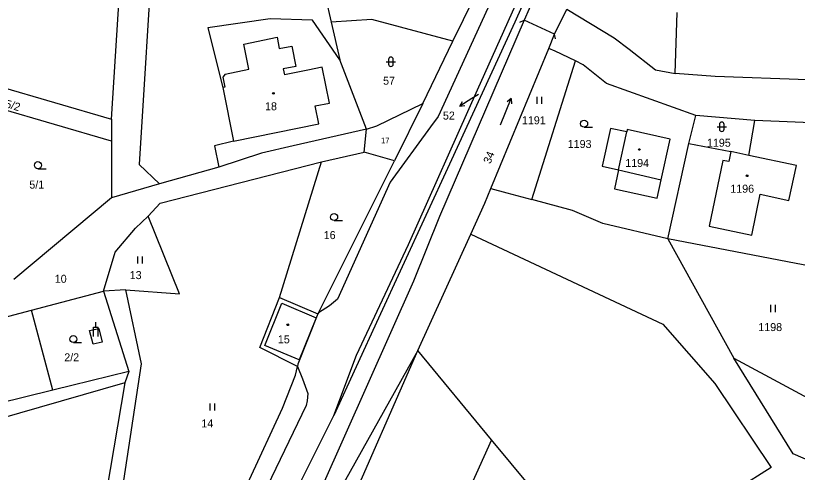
# Model space of a CAD drawing. Extents: x -520431 to -517205, y -1075927 to -1074013.
# Drawn here: x -517864.6 to -517698.5, y -1074492.4 to -1074395.3 of the extents above; entities that cross this region are included whole.
import ezdxf

# ---------------------------------------------------------------- set-up
doc = ezdxf.new("R2010")
doc.units = 0
for name, color, linetype in [('Hranice parcel', 7, 'Continuous'), ('Parcelní čísla', 7, 'Continuous'), ('Pop  PČ popisy', 7, 'Continuous'), ('Vnitřní kresba', 7, 'Continuous'), ('Značky budov', 7, 'Continuous'), ('Značky kultur', 7, 'Continuous')]:
    doc.layers.add(name, color=color, linetype=linetype)

msp = doc.modelspace()

# ---------------------------------------------------------------- linework, layer by layer
at = {"layer": 'Hranice parcel'}
for p, q in [((-517803.69, -1074369.89), (-517797.55, -1074396.73)), ((-517771.7, -1074400.76), (-517764.51, -1074385.89)), ((-517754.34, -1074391.24), (-517756.55, -1074396.3)), ((-517750.1, -1074399.31), (-517747.5, -1074393.96)), ((-517724.52, -1074407.66), (-517724.04, -1074394.67)), ((-517797.55, -1074396.73), (-517795.72, -1074404.75)), ((-517751.33, -1074402.29), (-517750.1, -1074399.31)), ((-517778.11, -1074414.01), (-517771.7, -1074400.76)), ((-517763.63, -1074432.09), (-517751.33, -1074402.29)), ((-517889.95, -1074403.92), (-517844.24, -1074417.35)), ((-517790.09, -1074419.45), (-517795.72, -1074404.75)), ((-517754.92, -1074434.42), (-517745.7, -1074404.97)), ((-517844.23, -1074422.04), (-517890.95, -1074408.31)), ((-517778.11, -1074414.01), (-517784.14, -1074426.22)), ((-517721.59, -1074422.48), (-517720.11, -1074416.56)), ((-517707.6, -1074417.64), (-517720.11, -1074416.56)), ((-517844.24, -1074417.35), (-517844.23, -1074422.04)), ((-517708.83, -1074425.03), (-517707.6, -1074417.64)), ((-517790.55, -1074424.32), (-517790.09, -1074419.45)), ((-517844.23, -1074422.04), (-517844.21, -1074434.05)), ((-517726.06, -1074442.74), (-517721.59, -1074422.48)), ((-517721.59, -1074422.48), (-517712.64, -1074424.22)), ((-517799.64, -1074426.42), (-517790.55, -1074424.32)), ((-517784.14, -1074426.22), (-517790.55, -1074424.32)), ((-517708.83, -1074425.03), (-517712.64, -1074424.22)), ((-517833.92, -1074435.21), (-517799.64, -1074426.42)), ((-517808.55, -1074455.26), (-517799.64, -1074426.42)), ((-517800.23, -1074458.47), (-517784.14, -1074426.22)), ((-517821.42, -1074427.54), (-517834.02, -1074431.1)), ((-517834.02, -1074431.1), (-517844.21, -1074434.05)), ((-517844.21, -1074434.05), (-517864.96, -1074451.42)), ((-517836.44, -1074437.97), (-517833.92, -1074435.21)), ((-517779.16, -1074466.54), (-517767.9, -1074441.76)), ((-517726.06, -1074442.74), (-517712.07, -1074468.12)), ((-517841.16, -1074453.61), (-517845.93, -1074453.88)), ((-517861.21, -1074457.92), (-517845.93, -1074453.88)), ((-517845.93, -1074453.88), (-517840.55, -1074470.97)), ((-517808.55, -1074455.26), (-517800.4, -1074458.73)), ((-517899.43, -1074468.03), (-517861.21, -1074457.92)), ((-517856.71, -1074474.95), (-517861.21, -1074457.92)), ((-517800.23, -1074458.47), (-517800.4, -1074458.73)), ((-517763.49, -1074485.49), (-517779.16, -1074466.54)), ((-517840.55, -1074470.97), (-517856.71, -1074474.95)), ((-517840.55, -1074470.97), (-517841.4, -1074473.36)), ((-517841.4, -1074473.36), (-517896.89, -1074489.41)), ((-517856.71, -1074474.95), (-517897.17, -1074484.93)), ((-517817.95, -1074522.31), (-517797, -1074480.31)), ((-517763.49, -1074485.49), (-517783.95, -1074530.89)), ((-517755.18, -1074495.54), (-517763.49, -1074485.49))]:
    msp.add_line(p, q, dxfattribs=at)
for points in [[(-517820.06, -1074171.72), (-517800.32, -1074191.6), (-517789.87, -1074204.56), (-517781.34, -1074217.44), (-517773.77, -1074230.72), (-517753.56, -1074267.44), (-517749.29, -1074277.23), (-517746.44, -1074285.18), (-517743.49, -1074296.75), (-517742.65, -1074300.27), (-517742.16, -1074305.98), (-517741.21, -1074322.31), (-517742.28, -1074333.16), (-517743.73, -1074342.13), (-517748.1, -1074357.59), (-517751.73, -1074366.98), (-517761.16, -1074386.87), (-517774.86, -1074416.8), (-517776.48, -1074418.95), (-517785.05, -1074430.71), (-517796.25, -1074455.61), (-517797.89, -1074456.99), (-517800.23, -1074458.47)], [(-517844.24, -1074417.35), (-517840.9, -1074364.81), (-517840.2, -1074358.32), (-517839.65, -1074353.23), (-517843.29, -1074313.21)], [(-517797, -1074480.31), (-517792.22, -1074467.5), (-517781.13, -1074443.97), (-517766.5, -1074411.1), (-517758.4, -1074393.11), (-517756.49, -1074389.67), (-517741.52, -1074356.11), (-517740.35, -1074352.94)], [(-517742.11, -1074358.98), (-517745.73, -1074368.36), (-517754.66, -1074387.91), (-517758.55, -1074396.71), (-517772.43, -1074426.91), (-517787.49, -1074459.65), (-517797, -1074480.31)], [(-517835.28, -1074378), (-517838.37, -1074426.95), (-517834.02, -1074431.1)], [(-517747.5, -1074393.96), (-517737.42, -1074400.08), (-517734.28, -1074402.47), (-517728.66, -1074406.84), (-517724.52, -1074407.66)], [(-517756.55, -1074396.3), (-517774.54, -1074438.04), (-517780.08, -1074451.76), (-517799.59, -1074495.72), (-517815.46, -1074524.18), (-517834.85, -1074550.05), (-517846.38, -1074565.25), (-517853.07, -1074576.92), (-517858.33, -1074592.23)], [(-517795.72, -1074404.75), (-517801.51, -1074396.31), (-517810.54, -1074396), (-517823.75, -1074397.91), (-517820.6, -1074410.63)], [(-517771.7, -1074400.76), (-517788.92, -1074396.15), (-517797.55, -1074396.73)], [(-517745.7, -1074404.97), (-517750, -1074402.92), (-517751.33, -1074402.29)], [(-517720.11, -1074416.56), (-517739.08, -1074409.73), (-517744.05, -1074405.76), (-517745.7, -1074404.97)], [(-517696.39, -1074408.99), (-517716, -1074408.28), (-517724.52, -1074407.66)], [(-517820.6, -1074410.63), (-517818.29, -1074422.04), (-517822.32, -1074423.04), (-517821.42, -1074427.54)], [(-517790.09, -1074419.45), (-517787.89, -1074418.76), (-517778.11, -1074414.01)], [(-517686.42, -1074418.62), (-517689.93, -1074449.74), (-517726.06, -1074442.74)], [(-517686.42, -1074418.62), (-517690.46, -1074418.35), (-517707.6, -1074417.64)], [(-517790.09, -1074419.45), (-517805.64, -1074423), (-517812.36, -1074424.56), (-517821.42, -1074427.54)], [(-517734.76, -1074420.01), (-517738.22, -1074419.31), (-517739.99, -1074427.33), (-517736.53, -1074428.12), (-517737.41, -1074432.16), (-517728.34, -1074434.14), (-517727.47, -1074430.21), (-517725.56, -1074421.61), (-517734.66, -1074419.53), (-517734.76, -1074420.01)], [(-517712.64, -1074424.22), (-517713.11, -1074426.37), (-517714.36, -1074426.11), (-517717.28, -1074440.05), (-517708.23, -1074441.97), (-517706.47, -1074433.31), (-517700.35, -1074434.65), (-517698.75, -1074427.17), (-517708.83, -1074425.03)], [(-517767.9, -1074441.76), (-517764.9, -1074435.16), (-517763.63, -1074432.09)], [(-517763.63, -1074432.09), (-517760.26, -1074432.99), (-517754.92, -1074434.42)], [(-517726.06, -1074442.74), (-517739.84, -1074439.54), (-517746.32, -1074436.72), (-517754.92, -1074434.42)], [(-517845.93, -1074453.88), (-517843.46, -1074445.6), (-517839.14, -1074440.48), (-517836.44, -1074437.97)], [(-517841.16, -1074453.61), (-517829.8, -1074454.45), (-517836.44, -1074437.97)], [(-517767.9, -1074441.76), (-517727.11, -1074460.94), (-517716.1, -1074473.52), (-517704.12, -1074491.36), (-517711.23, -1074495.91), (-517681.81, -1074508.89), (-517663.73, -1074515.66), (-517645.97, -1074520.79), (-517644.4, -1074524.77), (-517643.73, -1074543.1)], [(-517850.83, -1074548.74), (-517846.09, -1074523.6), (-517837.85, -1074469.32), (-517841.16, -1074453.61)], [(-517804.75, -1074469.93), (-517812.75, -1074465.88), (-517808.55, -1074455.26)], [(-517800.4, -1074458.73), (-517804.67, -1074469.42), (-517804.75, -1074469.93)], [(-517779.16, -1074466.54), (-517804.25, -1074511.32), (-517811.94, -1074526.9), (-517815.48, -1074531.89), (-517836.98, -1074559.66)], [(-517804.45, -1074519.47), (-517794.69, -1074501.94), (-517779.16, -1074466.54)], [(-517712.07, -1074468.12), (-517688.76, -1074480.7), (-517659.81, -1074488.39), (-517658.8, -1074480.95)], [(-517632.78, -1074506.5), (-517646.61, -1074500.39), (-517651.65, -1074499.91), (-517652.5, -1074505.18), (-517653.05, -1074508.61), (-517699.45, -1074488.45), (-517712.07, -1074468.12)], [(-517804.75, -1074469.93), (-517803.69, -1074472.53), (-517802.55, -1074475.63), (-517802.66, -1074477.22), (-517802.88, -1074478.21), (-517818.5, -1074510.75), (-517823.02, -1074518.54), (-517829.54, -1074528.3), (-517844.96, -1074548.2), (-517854.94, -1074561.68), (-517862.64, -1074575.46), (-517868.09, -1074590.49), (-517871.22, -1074605.22)], [(-517850.83, -1074548.74), (-517829.82, -1074523.39), (-517822.66, -1074510.67), (-517814.93, -1074493.91), (-517807.89, -1074478.79), (-517805.17, -1074471.77), (-517804.75, -1074469.93)], [(-517841.4, -1074473.36), (-517853.85, -1074547.07), (-517867.75, -1074575)]]:
    msp.add_lwpolyline(points, dxfattribs=at)
at = {"layer": 'Pop  PČ popisy'}
for p, q in [((-517766.29, -1074412.1), (-517767.71, -1074412.98)), ((-517767.71, -1074412.98), (-517770.26, -1074414.57)), ((-517770.26, -1074414.57), (-517769.67, -1074413.61)), ((-517770.26, -1074414.57), (-517769.14, -1074414.46))]:
    msp.add_line(p, q, dxfattribs=at)
at = {"layer": 'Vnitřní kresba'}
for p, q in [((-517757.47, -1074396.69), (-517756.55, -1074396.3)), ((-517750.1, -1074399.31), (-517756.55, -1074396.3)), ((-517816.15, -1074401.39), (-517809.07, -1074399.93)), ((-517809.07, -1074399.93), (-517808.58, -1074402.35)), ((-517749.91, -1074400.29), (-517750.1, -1074399.31)), ((-517815.07, -1074406.69), (-517816.15, -1074401.39)), ((-517808.58, -1074402.35), (-517805.93, -1074401.82)), ((-517805.93, -1074401.82), (-517805.05, -1074406.13)), ((-517820.09, -1074407.75), (-517815.07, -1074406.69)), ((-517805.05, -1074406.13), (-517807.73, -1074406.67)), ((-517807.73, -1074406.67), (-517807.45, -1074407.95)), ((-517802.51, -1074406.93), (-517807.45, -1074407.95)), ((-517799.45, -1074406.31), (-517802.51, -1074406.93)), ((-517797.89, -1074413.95), (-517799.45, -1074406.31)), ((-517820.09, -1074407.75), (-517820.55, -1074408.45)), ((-517820.55, -1074408.45), (-517820.12, -1074410.53)), ((-517820.12, -1074410.53), (-517820.6, -1074410.63)), ((-517800.96, -1074414.54), (-517797.89, -1074413.95)), ((-517800.17, -1074418.33), (-517800.96, -1074414.54)), ((-517818.29, -1074422.04), (-517800.17, -1074418.33)), ((-517736.53, -1074428.12), (-517734.76, -1074420.01)), ((-517736.53, -1074428.12), (-517727.47, -1074430.21)), ((-517811.67, -1074465.43), (-517808.07, -1074456.43)), ((-517808.07, -1074456.43), (-517800.77, -1074459.53)), ((-517800.77, -1074459.53), (-517804.39, -1074468.47)), ((-517848.91, -1074462.29), (-517846.95, -1074461.84)), ((-517846.95, -1074461.84), (-517846.18, -1074464.74)), ((-517848.11, -1074465.19), (-517848.91, -1074462.29)), ((-517846.18, -1074464.74), (-517848.11, -1074465.19)), ((-517804.39, -1074468.47), (-517811.67, -1074465.43))]:
    msp.add_line(p, q, dxfattribs=at)
at = {"layer": 'Značky budov'}
for centre in [(-517809.83, -1074411.85), (-517732.12, -1074423.79), (-517709.21, -1074429.37), (-517806.78, -1074461.05)]:
    msp.add_circle(centre, 0.175, dxfattribs=at)
at = {"layer": 'Značky kultur'}
for p, q in [((-517785.89, -1074405.15), (-517783.89, -1074405.15)), ((-517785.39, -1074404.65), (-517785.39, -1074405.65)), ((-517784.39, -1074405.65), (-517784.39, -1074404.65)), ((-517761.6, -1074418.53), (-517759.35, -1074412.97)), ((-517759.35, -1074412.97), (-517760.18, -1074413.68)), ((-517759.35, -1074412.97), (-517759.25, -1074414.06)), ((-517753.8, -1074414.11), (-517753.8, -1074412.61)), ((-517752.8, -1074414.11), (-517752.8, -1074412.61)), ((-517715.09, -1074418.45), (-517715.09, -1074419.45)), ((-517714.09, -1074419.45), (-517714.09, -1074418.45)), ((-517743.84, -1074419.05), (-517742.09, -1074419.05)), ((-517715.59, -1074418.95), (-517713.59, -1074418.95)), ((-517859.85, -1074427.87), (-517858.1, -1074427.87)), ((-517796.94, -1074438.9), (-517795.19, -1074438.9)), ((-517838.66, -1074448.03), (-517838.66, -1074446.53)), ((-517837.66, -1074448.03), (-517837.66, -1074446.53)), ((-517704.16, -1074458.33), (-517704.16, -1074456.83)), ((-517703.16, -1074458.33), (-517703.16, -1074456.83)), ((-517848.03, -1074461.52), (-517847.03, -1074461.52)), ((-517848.03, -1074463.52), (-517848.03, -1074461.52)), ((-517847.53, -1074461.52), (-517847.53, -1074460.52)), ((-517847.03, -1074463.52), (-517847.03, -1074461.52)), ((-517852.33, -1074464.83), (-517850.58, -1074464.83)), ((-517823.3, -1074479.28), (-517823.3, -1074477.78)), ((-517822.3, -1074479.28), (-517822.3, -1074477.78))]:
    msp.add_line(p, q, dxfattribs=at)
for centre in [(-517743.84, -1074418.3), (-517859.85, -1074427.12), (-517796.94, -1074438.15), (-517852.33, -1074464.08)]:
    msp.add_circle(centre, 0.75, dxfattribs=at)
for centre, start, end in [((-517784.89, -1074404.65), 0, 180), ((-517784.89, -1074405.65), 180, 359.9879), ((-517714.59, -1074418.45), 0, 180), ((-517714.59, -1074419.45), 180, 359.9879)]:
    msp.add_arc(centre, 0.5, start, end, dxfattribs=at)

# ---------------------------------------------------------------- texts
at = {"layer": 'Parcelní čísla'}
for s, height, p in [('57', 1.7, (-517786.54, -1074410.02)), ('18', 1.7, (-517811.61, -1074415.45)), ('52', 1.7, (-517773.83, -1074417.43)), ('1191', 1.7, (-517757.05, -1074418.43)), ('17', 1.2, (-517786.96, -1074422.45)), ('1193', 1.7, (-517747.32, -1074423.46)), ('1195', 1.7, (-517717.75, -1074423.2)), ('1194', 1.7, (-517735.1, -1074427.51)), ('5/1', 1.7, (-517861.68, -1074432.1)), ('1196', 1.7, (-517712.79, -1074432.97)), ('16', 1.7, (-517799.15, -1074442.83)), ('13', 1.7, (-517840.36, -1074451.33)), ('10', 1.7, (-517856.28, -1074452.11)), ('1198', 1.7, (-517706.84, -1074462.38)), ('15', 1.7, (-517808.89, -1074464.98)), ('2/2', 1.7, (-517854.26, -1074468.81)), ('14', 1.7, (-517825.15, -1074482.86))]:
    msp.add_text(s, height=height, dxfattribs=at).set_placement(p)
for s, rotation, p in [('5/2', 344, (-517866.93, -1074414.8)), ('34', 68, (-517763.75, -1074426.97))]:
    msp.add_text(s, height=1.7, rotation=rotation, dxfattribs=at).set_placement(p)

doc.saveas('drawing.dxf')
